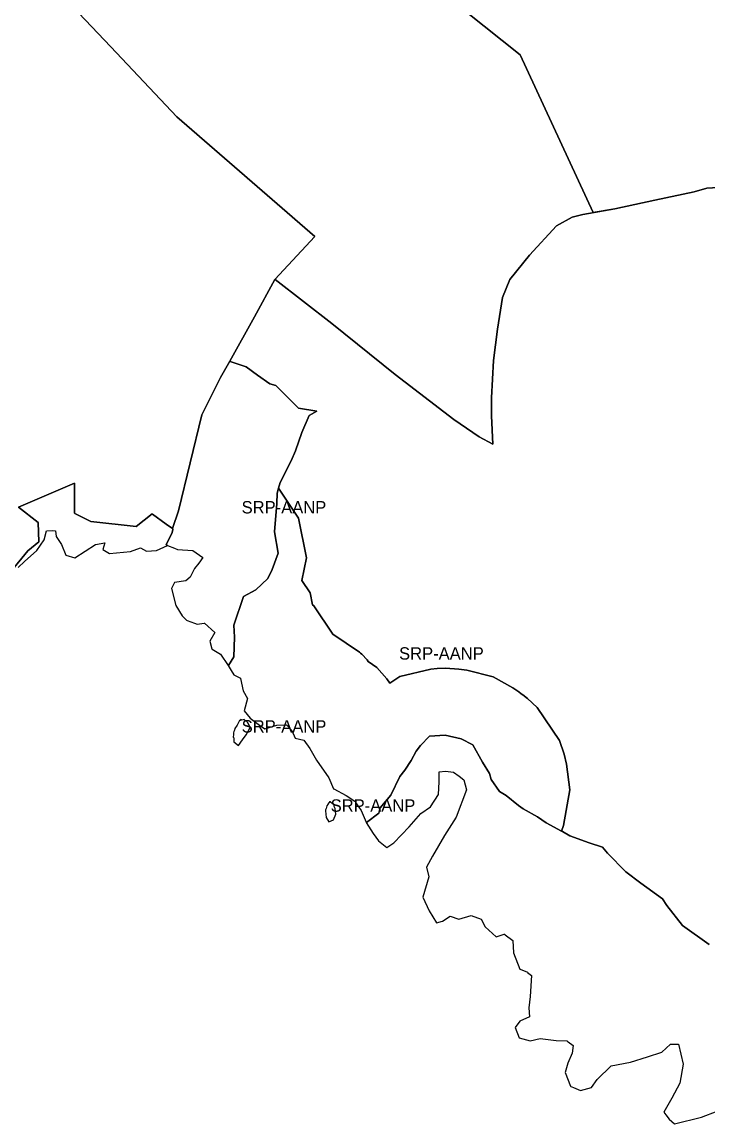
# Model space of a CAD drawing. Extents: x 598968 to 613553, y 4409678 to 4430833.
# Drawn here: x 600671 to 601335, y 4410468 to 4411536 of the extents above; entities that cross this region are included whole.
import ezdxf

# ---------------------------------------------------------------- set-up
doc = ezdxf.new("R2010")
doc.units = 0
for name, color, linetype in [('1', 7, 'Continuous'), ('Sòl Rústic Comú', 7, 'Continuous'), ('Sòl Rústic Protegit', 7, 'Continuous'), ('Sòl Rústic Protegit - Alt Nivell de Protecció', 7, 'Continuous')]:
    doc.layers.add(name, color=color, linetype=linetype)

msp = doc.modelspace()

# ---------------------------------------------------------------- linework, layer by layer
at = {"layer": '1'}
msp.add_lwpolyline([(600660.2597, 4411003.6645), (600676.4532, 4411023.2303), (600686.9913, 4411031.8841), (600686.407, 4411050.7346), (600667.2471, 4411065.6221), (600721.6945, 4411088.6797), (600721.6928, 4411088.2193), (600721.5847, 4411059.605), (600722.0425, 4411059.3756), (600737.582, 4411051.5902), (600781.2969, 4411046.7799), (600796.7737, 4411059.1318), (600797.192, 4411058.8312), (600810.5545, 4411049.2279), (600816.6294, 4411044.8621), (600816.6461, 4411044.9118), (600822.3507, 4411061.9088), (600845.1142, 4411155.1778), (600863.1536, 4411191.0992), (600871.9849, 4411206.987), (600895.9911, 4411250.1751), (600915.7174, 4411286.357), (600915.7436, 4411286.3852), (600954.4184, 4411328.0576), (600820.8218, 4411444.0828), (600756.9684, 4411511.7154), (600682.1922, 4411590.4769)], dxfattribs=at)
at = {"layer": 'Sòl Rústic Comú'}
msp.add_lwpolyline([(600682.1922, 4411590.4769), (600756.9684, 4411511.7154), (600820.8218, 4411444.0828), (600954.4184, 4411328.0576), (600915.7436, 4411286.3852), (600916.1783, 4411286.0898), (600970.8551, 4411243.683), (601032.4181, 4411194.183), (601089.2309, 4411150.683), (601113.6687, 4411133.683), (601126.7937, 4411126.683), (601126.7903, 4411126.7644), (601125.6063, 4411154.183), (601125.4815, 4411171.683), (601127.6065, 4411207.6832), (601131.6067, 4411238.1832), (601136.2319, 4411268.6832), (601143.2945, 4411286.1832), (601162.2949, 4411309.6832), (601188.5451, 4411338.1834), (601203.7329, 4411346.6834), (601213.9829, 4411349.1834), (601245.1083, 4411354.6834), (601224.0457, 4411351.1834), (601153.3579, 4411504.1834), (601100.9825, 4411545.6834)], dxfattribs=at)
at = {"layer": 'Sòl Rústic Protegit'}
for points in [[(601100.9825, 4411545.6834), (601153.3579, 4411504.1834), (601224.0457, 4411351.1834), (601245.1083, 4411354.6834), (601283.9213, 4411363.1834), (601321.8593, 4411371.1836), (601334.2969, 4411374.6836), (601372.6723, 4411377.1836)], [(601372.6723, 4411377.1836), (601334.2969, 4411374.6836), (601321.8593, 4411371.1836), (601283.9213, 4411363.1834), (601245.1083, 4411354.6834), (601213.9829, 4411349.1834), (601203.7329, 4411346.6834), (601188.5451, 4411338.1834), (601162.2949, 4411309.6832), (601143.2945, 4411286.1832), (601136.2319, 4411268.6832), (601131.6067, 4411238.1832), (601127.6065, 4411207.6832), (601125.4815, 4411171.683), (601125.6063, 4411154.183), (601126.7903, 4411126.7644), (601126.7937, 4411126.683), (601113.6687, 4411133.683), (601089.2309, 4411150.683), (601032.4181, 4411194.183), (600970.8551, 4411243.683), (600916.1783, 4411286.0898), (600915.7436, 4411286.3852), (600915.7174, 4411286.357), (600895.9911, 4411250.1751), (600871.9849, 4411206.987), (600872.4993, 4411206.817), (600887.8677, 4411201.5098), (600898.9927, 4411193.5098), (600910.8677, 4411185.0098), (600916.6801, 4411183.5098), (600938.5551, 4411161.5098), (600956.5551, 4411158.5098), (600949.0551, 4411154.5098), (600941.9927, 4411138.0098), (600935.6177, 4411120.0098), (600931.5551, 4411110.5098), (600920.8051, 4411089.5098), (600919.3049, 4411084.01), (600938.7421, 4411055.0102), (600946.3671, 4411016.5102), (600941.9921, 4410994.5102), (600950.0547, 4410982.5102), (600952.3047, 4410971.0102), (600953.4921, 4410970.0102), (600972.0547, 4410942.5102), (600997.8671, 4410925.0102), (600998.7421, 4410924.0102), (600999.9297, 4410923.0102), (601005.1173, 4410917.5102), (601006.3047, 4410916.0102), (601014.6173, 4410910.0102), (601024.2423, 4410899.0102), (601027.3047, 4410895.0102), (601036.8671, 4410901.5102), (601066.8673, 4410908.5102), (601072.9297, 4410909.0102), (601081.1797, 4410909.5102), (601093.9921, 4410908.5102), (601101.7421, 4410907.5102), (601127.1797, 4410901.0102), (601146.4297, 4410890.5102), (601152.1171, 4410886.5102), (601154.4923, 4410884.5102), (601155.9921, 4410883.5102), (601160.4923, 4410880.0102), (601169.8047, 4410871.5102), (601191.4921, 4410839.5102), (601195.9921, 4410826.0102), (601198.4297, 4410816.5102), (601201.5547, 4410791.5102), (601195.3047, 4410757.0102), (601193.3675, 4410751.51), (601194.3051, 4410751.0098), (601201.4927, 4410747.0098), (601220.2427, 4410740.0098), (601233.1801, 4410736.0098), (601237.9301, 4410730.0098), (601255.8051, 4410712.0098), (601270.3051, 4410701.0098), (601291.3051, 4410686.0098), (601295.4301, 4410679.5098), (601310.8051, 4410660.0098), (601336.4301, 4410641.5098)]]:
    msp.add_lwpolyline(points, dxfattribs=at)
at = {"layer": 'Sòl Rústic Protegit - Alt Nivell de Protecció'}
for points in [[(600919.3049, 4411084.01), (600920.8051, 4411089.5098), (600931.5551, 4411110.5098), (600935.6177, 4411120.0098), (600941.9927, 4411138.0098), (600949.0551, 4411154.5098), (600956.5551, 4411158.5098), (600938.5551, 4411161.5098), (600916.6801, 4411183.5098), (600910.8677, 4411185.0098), (600898.9927, 4411193.5098), (600887.8677, 4411201.5098), (600872.4993, 4411206.817), (600871.9849, 4411206.987), (600863.1536, 4411191.0992), (600845.1142, 4411155.1778), (600822.3507, 4411061.9088), (600816.6461, 4411044.9118), (600817.0471, 4411044.6236), (600816.9391, 4411044.0496), (600816.3675, 4411041.01), (600810.5549, 4411029.01), (600811.3495, 4411028.5864), (600811.5449, 4411028.51), (600811.6868, 4411028.4546), (600818.6401, 4411025.7412), (600821.4501, 4411024.6446), (600836.2625, 4411023.6448), (600836.4489, 4411023.5128), (600846.1373, 4411016.645), (600842.1373, 4411011.145), (600838.0125, 4411006.145), (600833.5749, 4410997.645), (600829.5125, 4410994.145), (600818.3875, 4410992.6448), (600815.7001, 4410986.6448), (600819.8875, 4410970.145), (600825.8875, 4410960.1452), (600830.0125, 4410956.1452), (600830.1619, 4410956.088), (600830.7861, 4410955.8488), (600837.8577, 4410953.1388), (600840.4497, 4410952.1454), (600847.3247, 4410953.1454), (600847.4883, 4410953.0002), (600857.4497, 4410944.1456), (600852.6997, 4410935.6456), (600854.8247, 4410928.1458), (600855.0547, 4410928.0092), (600863.1999, 4410923.1464), (600870.5119, 4410912.146), (600870.6449, 4410911.9198), (600870.7425, 4410912.01), (600875.9925, 4410920.51), (600876.5549, 4410939.51), (600876.1175, 4410951.01), (600885.3049, 4410979.01), (600897.2425, 4410985.51), (600908.9299, 4410996.51), (600913.1175, 4411005.01), (600918.9299, 4411021.01), (600915.5549, 4411041.51), (600917.7425, 4411069.01), (600917.9925, 4411079.01)], [(601193.3675, 4410751.51), (601195.3047, 4410757.0102), (601201.5547, 4410791.5102), (601198.4297, 4410816.5102), (601195.9921, 4410826.0102), (601191.4921, 4410839.5102), (601169.8047, 4410871.5102), (601160.4923, 4410880.0102), (601155.9921, 4410883.5102), (601154.4923, 4410884.5102), (601152.1171, 4410886.5102), (601146.4297, 4410890.5102), (601127.1797, 4410901.0102), (601101.7421, 4410907.5102), (601093.9921, 4410908.5102), (601081.1797, 4410909.5102), (601072.9297, 4410909.0102), (601066.8673, 4410908.5102), (601036.8671, 4410901.5102), (601027.3047, 4410895.0102), (601024.2423, 4410899.0102), (601014.6173, 4410910.0102), (601006.3047, 4410916.0102), (601005.1173, 4410917.5102), (600999.9297, 4410923.0102), (600998.7421, 4410924.0102), (600997.8671, 4410925.0102), (600972.0547, 4410942.5102), (600953.4921, 4410970.0102), (600952.3047, 4410971.0102), (600950.0547, 4410982.5102), (600941.9921, 4410994.5102), (600946.3671, 4411016.5102), (600938.7421, 4411055.0102), (600919.3049, 4411084.01), (600917.9925, 4411079.01), (600917.7425, 4411069.01), (600915.5549, 4411041.51), (600918.9299, 4411021.01), (600913.1175, 4411005.01), (600908.9299, 4410996.51), (600897.2425, 4410985.51), (600885.3049, 4410979.01), (600876.1175, 4410951.01), (600876.5549, 4410939.51), (600875.9925, 4410920.51), (600870.7425, 4410912.01), (600870.6449, 4410911.9198), (600873.4493, 4410907.146), (600875.9493, 4410903.1462), (600876.1665, 4410903.0316), (600882.5743, 4410899.6462), (600882.5787, 4410899.6256), (600885.0743, 4410887.6464), (600889.1991, 4410880.1464), (600886.0741, 4410868.1466), (600891.7617, 4410861.1466), (600901.0115, 4410854.1468), (600905.8865, 4410850.6468), (600905.9151, 4410850.6554), (600917.6363, 4410854.147), (600926.9487, 4410854.6472), (600927.0779, 4410854.5102), (600932.1361, 4410849.1472), (600935.3861, 4410841.6474), (600935.5779, 4410841.6014), (600943.6985, 4410839.6474), (600943.7723, 4410839.548), (600949.6359, 4410831.6476), (600956.0109, 4410820.1478), (600968.1357, 4410803.148), (600972.6357, 4410792.6482), (600972.8597, 4410792.5276), (600984.6981, 4410786.1482), (600984.8205, 4410786.069), (600993.1979, 4410780.6484), (600994.1959, 4410779.197), (600994.9685, 4410778.0732), (600999.3855, 4410771.6486), (601004.1353, 4410760.1488), (601004.2445, 4410759.9728), (601004.3675, 4410760.01), (601004.5549, 4410760.01), (601016.5549, 4410769.01), (601017.6175, 4410774.01), (601027.9925, 4410786.51), (601036.9299, 4410804.51), (601041.8049, 4410810.51), (601047.8675, 4410820.01), (601052.6175, 4410829.01), (601056.9299, 4410834.51), (601065.5549, 4410843.51), (601080.8049, 4410844.51), (601096.3049, 4410841.01), (601107.4299, 4410835.01), (601116.9299, 4410818.51), (601123.7425, 4410807.51), (601125.3049, 4410801.51), (601133.3675, 4410790.01), (601139.9299, 4410786.01), (601151.8049, 4410776.51), (601156.3675, 4410773.01), (601170.1175, 4410765.51), (601178.6175, 4410759.51)], [(600886.1367, 4410859.6466), (600884.0517, 4410859.1958), (600882.6993, 4410859.6466), (600882.1327, 4410858.7808), (600881.5117, 4410858.6466), (600879.2123, 4410854.3182), (600877.1367, 4410851.1466), (600876.5477, 4410849.3024), (600876.1993, 4410848.6466), (600876.1099, 4410847.9322), (600875.6993, 4410846.6466), (600875.7645, 4410845.1684), (600875.4493, 4410842.6466), (600875.9085, 4410841.9024), (600876.0743, 4410838.1466), (600880.3867, 4410834.6468), (600880.4087, 4410834.6796), (600880.6175, 4410834.5102), (600884.3051, 4410840.0102), (600888.0551, 4410845.0102), (600891.7425, 4410852.0102), (600889.7425, 4410856.0102), (600889.6801, 4410856.0102), (600889.6175, 4410856.0102), (600888.9301, 4410857.5102), (600888.1175, 4410858.0102), (600887.9925, 4410858.0102), (600887.7425, 4410858.0102), (600886.3675, 4410859.5102), (600886.2873, 4410859.4908)], [(600968.9483, 4410780.1482), (600967.1573, 4410777.6564), (600967.0733, 4410777.6482), (600966.9765, 4410777.4048), (600966.0733, 4410776.1482), (600965.3905, 4410773.4174), (600964.8857, 4410772.1482), (600964.9361, 4410771.5994), (600964.8233, 4410771.1482), (600965.5733, 4410764.6482), (600967.9481, 4410760.6484), (600968.0667, 4410760.7012), (600968.1801, 4410760.5102), (600972.6801, 4410762.5102), (600974.8051, 4410768.0102), (600974.2425, 4410773.5102), (600973.3675, 4410775.5102), (600973.1175, 4410777.0102), (600972.6801, 4410777.5102), (600972.4301, 4410778.0102), (600972.2537, 4410778.0102), (600972.1981, 4410778.1482), (600971.6891, 4410778.0986), (600969.1801, 4410780.0102), (600969.1625, 4410779.985)]]:
    msp.add_lwpolyline(points, close=True, dxfattribs=at)
for points in [[(600667.1797, 4411007.0102), (600673.0549, 4411013.0102), (600685.1799, 4411023.5102), (600692.3047, 4411034.0102), (600694.6173, 4411042.5102), (600700.3673, 4411043.0102), (600703.2423, 4411042.5102), (600703.8673, 4411037.0102), (600708.9923, 4411029.5102), (600713.3673, 4411019.0102), (600722.0547, 4411016.5102), (600742.1173, 4411029.5102), (600750.9297, 4411031.0102), (600749.2423, 4411024.5102), (600755.4923, 4411020.5102), (600775.9923, 4411022.5102), (600785.4923, 4411026.0102), (600791.5547, 4411023.0102), (600801.1797, 4411023.5102), (600811.6868, 4411028.4546), (600811.5449, 4411028.51), (600811.3495, 4411028.5864), (600810.5549, 4411029.01), (600816.3675, 4411041.01), (600816.9391, 4411044.0496), (600817.0471, 4411044.6236), (600816.6461, 4411044.9118), (600816.6294, 4411044.8621), (600810.5545, 4411049.2279), (600797.192, 4411058.8312), (600796.7737, 4411059.1318), (600781.2969, 4411046.7799), (600737.582, 4411051.5902), (600722.0425, 4411059.3756), (600721.5847, 4411059.605), (600721.6928, 4411088.2193), (600721.6945, 4411088.6797), (600667.2471, 4411065.6221), (600686.407, 4411050.7346), (600686.9913, 4411031.8841), (600676.4532, 4411023.2303), (600660.2597, 4411003.6645)], [(601336.4301, 4410641.5098), (601310.8051, 4410660.0098), (601295.4301, 4410679.5098), (601291.3051, 4410686.0098), (601270.3051, 4410701.0098), (601255.8051, 4410712.0098), (601237.9301, 4410730.0098), (601233.1801, 4410736.0098), (601220.2427, 4410740.0098), (601201.4927, 4410747.0098), (601194.3051, 4410751.0098), (601193.3675, 4410751.51), (601178.6175, 4410759.51), (601170.1175, 4410765.51), (601156.3675, 4410773.01), (601151.8049, 4410776.51), (601139.9299, 4410786.01), (601133.3675, 4410790.01), (601125.3049, 4410801.51), (601123.7425, 4410807.51), (601116.9299, 4410818.51), (601107.4299, 4410835.01), (601096.3049, 4410841.01), (601080.8049, 4410844.51), (601065.5549, 4410843.51), (601056.9299, 4410834.51), (601052.6175, 4410829.01), (601047.8675, 4410820.01), (601041.8049, 4410810.51), (601036.9299, 4410804.51), (601027.9925, 4410786.51), (601017.6175, 4410774.01), (601016.5549, 4410769.01), (601004.5549, 4410760.01), (601004.3675, 4410760.01), (601004.2445, 4410759.9728), (601010.9477, 4410749.1488), (601016.0727, 4410742.149), (601024.2601, 4410735.6492), (601024.3097, 4410735.682), (601031.0725, 4410740.1492), (601045.7599, 4410755.6492), (601057.2599, 4410768.6492), (601066.6973, 4410775.1494), (601074.4471, 4410787.1494), (601074.8847, 4410799.1492), (601074.8847, 4410809.1492), (601080.9471, 4410809.6492), (601088.6971, 4410808.6494), (601088.8879, 4410808.5152), (601094.3845, 4410804.6494), (601098.8845, 4410801.1496), (601101.3219, 4410791.6496), (601091.5095, 4410765.1496), (601080.0095, 4410747.1498), (601068.4471, 4410727.1498), (601062.6973, 4410716.6498), (601065.0721, 4410707.1498), (601059.2597, 4410687.65), (601065.1971, 4410674.15), (601072.3221, 4410662.6502), (601072.4475, 4410662.6834), (601078.0095, 4410664.1504), (601085.6345, 4410669.1504), (601094.1343, 4410666.1504), (601106.0717, 4410669.6506), (601115.5717, 4410666.1508), (601115.6069, 4410666.0828), (601119.4465, 4410658.6508), (601130.1339, 4410649.151), (601130.1889, 4410649.1686), (601137.9465, 4410651.6512), (601138.1551, 4410651.5018), (601138.9053, 4410650.9644), (601146.3213, 4410645.6512), (601146.3231, 4410645.619), (601146.9463, 4410633.6514), (601153.1337, 4410617.6516), (601153.3465, 4410617.5644), (601160.4461, 4410614.6516), (601160.5679, 4410614.5558), (601164.2587, 4410611.6518), (601163.1961, 4410591.1518), (601161.9461, 4410580.152), (601162.3835, 4410571.652), (601153.1337, 4410567.152), (601148.5711, 4410561.152), (601152.3837, 4410551.152), (601152.5817, 4410551.0958), (601162.9461, 4410548.1522), (601172.8209, 4410550.6524), (601188.1959, 4410548.6526), (601198.8833, 4410548.1526), (601199.0709, 4410548.012), (601199.9361, 4410547.3631), (601204.8831, 4410543.6528), (601204.8809, 4410543.636), (601203.8831, 4410536.1528), (601199.6957, 4410526.6528), (601197.0707, 4410517.6528), (601202.1331, 4410504.153), (601202.3463, 4410504.0668), (601203.5331, 4410503.586), (601205.0333, 4410502.9784), (601212.0081, 4410500.1532), (601222.6329, 4410503.1532), (601228.1329, 4410510.6532), (601241.5703, 4410524.1534), (601260.4451, 4410527.6536), (601276.6325, 4410532.6536), (601290.6949, 4410537.1538), (601299.1323, 4410545.1538), (601306.7573, 4410545.154), (601306.7921, 4410545.0098), (601311.4447, 4410525.6542), (601308.1947, 4410507.1542), (601300.1947, 4410492.6542), (601292.5073, 4410479.1542), (601293.4979, 4410477.8014), (601294.4957, 4410476.4384), (601297.6323, 4410472.1544), (601303.0071, 4410467.6544), (601303.0555, 4410467.6666), (601329.0069, 4410474.1548), (601344.3819, 4410480.1548)]]:
    msp.add_lwpolyline(points, dxfattribs=at)

# ---------------------------------------------------------------- texts
for p in [(600883.555, 4411059.4534), (601036.0998, 4410917.76), (600883.5959, 4410847.0784), (600969.8142, 4410770.3292)]:
    msp.add_text('SRP-AANP', height=12, dxfattribs=at).set_placement(p)

doc.saveas('drawing.dxf')
